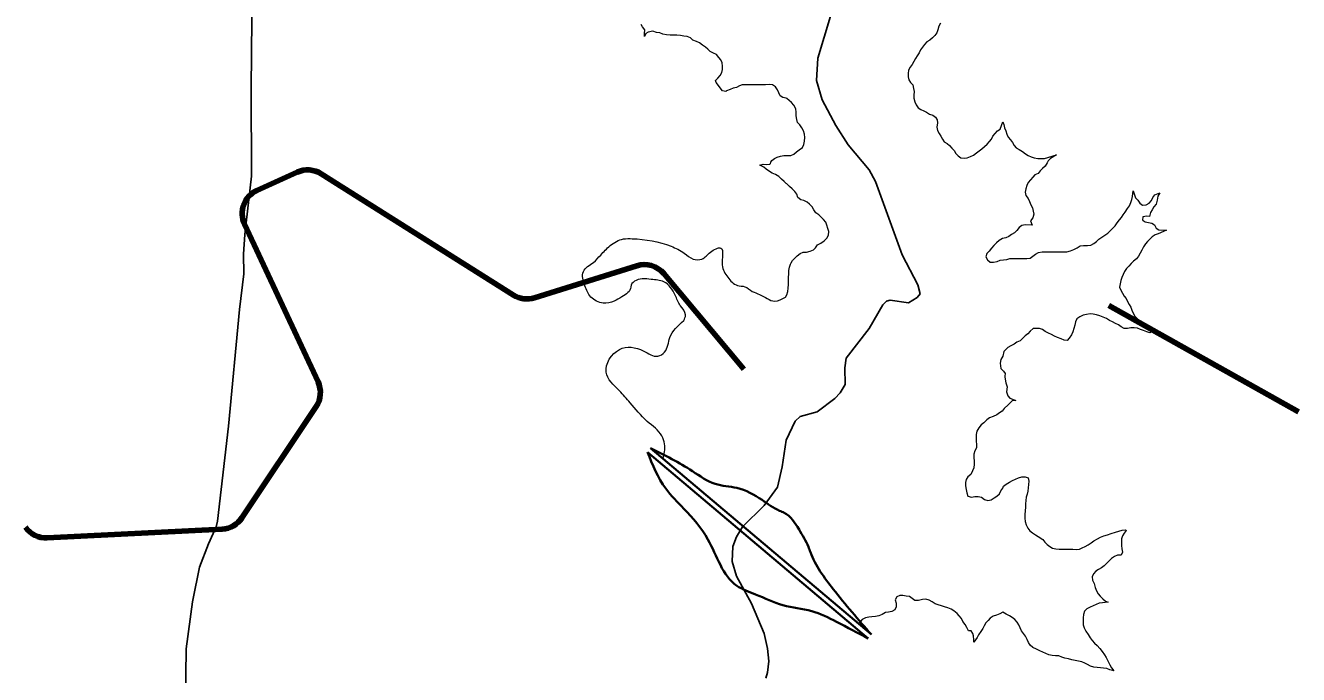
# Model space of a CAD drawing. Extents: x 553962 to 842807, y 8883888 to 9032388.
# Drawn here: x 720022 to 725065, y 8954501 to 8957072 of the extents above; entities that cross this region are included whole.
import ezdxf

# ---------------------------------------------------------------- set-up
doc = ezdxf.new("R2010")
doc.units = 0
doc.header["$LTSCALE"] = 200
for name, color, linetype, lineweight in [('12', 7, 'Continuous', 25), ('24', 7, 'Continuous', 25), ('7', 7, 'Continuous', 90), ('8', 7, 'Continuous', 13)]:
    doc.layers.add(name, color=color, linetype=linetype, lineweight=lineweight)

msp = doc.modelspace()

# ---------------------------------------------------------------- linework, layer by layer
at = {"layer": '12'}
for points in [[(720615.2, 8959855.5), (720600.9, 8959695.2), (720597, 8959505.1), (720630.5, 8959292.2), (720652.8, 8959055), (720632.1, 8958659.5), (720635, 8958462), (720656.1, 8958337.2), (720700.8, 8958191.8), (720743.2, 8958010.9), (720791.1, 8957885.8), (720852.6, 8957752.9), (720877.2, 8957688.2), (720888, 8957623.8), (720908.9, 8957434.4), (720919.8, 8957236.9), (720915.8, 8956822.8), (720917.5, 8956475.5), (720890.2, 8956243.7), (720885.8, 8956166.3), (720886.8, 8956088.9), (720868.9, 8955947.1), (720826.5, 8955484.8)], [(720826.5, 8955484.8), (720782.3, 8955108.3), (720776.9, 8955086.2), (720746.1, 8955018.2), (720711.5, 8954926.2), (720684.2, 8954796.2)], [(720684.2, 8954796.2), (720682.7, 8954789), (720658.4, 8954603.2), (720655.8, 8954395.5), (720668.3, 8954128.7), (720687.2, 8953986.8), (720697.4, 8953841), (720660.5, 8953536.3)]]:
    msp.add_lwpolyline(points, dxfattribs=at)
at = {"layer": '24'}
for points in [[(723211.1, 8957109.1), (723161.2, 8956943.2), (723155.2, 8956854.5), (723178.4, 8956777.7), (723231.8, 8956676.2), (723280.5, 8956599.2), (723364.6, 8956500.5), (723389.3, 8956454.5), (723495.1, 8956163.2), (723557.2, 8956045.2), (723565.7, 8956009), (723554.2, 8955994.3)], [(723554.2, 8955994.3), (723554.2, 8955994.3), (723519.5, 8955974.1), (723447.7, 8955984.5), (723432.7, 8955980), (723418, 8955965.8), (723364.6, 8955871.3), (723272.5, 8955754.9), (723268.2, 8955716.3), (723268.6, 8955650.3), (723248.6, 8955617.4), (723227.3, 8955595.2), (723158.6, 8955542.2), (723090.3, 8955522.8), (723070.2, 8955504.9), (723034.7, 8955430.1), (723019.9, 8955323.4), (723000.2, 8955243.4), (722947.9, 8955171.3), (722862.3, 8955086.3), (722838.4, 8955046.7), (722824.2, 8955008.1), (722820.7, 8954949.3), (722838.2, 8954891), (722897.7, 8954782.5), (722948.3, 8954663.9), (722961.8, 8954604.8), (722967, 8954553.5), (722961.1, 8954509.7), (722954.3, 8954487.2)]]:
    msp.add_lwpolyline(points, dxfattribs=at)
at = {"layer": '7'}
for p, q in [((720938.7, 8956418.6), (721098.4, 8956491.1)), ((721193, 8956484.6), (721954.7, 8956004.3)), ((721180.6, 8955660.5), (720889.3, 8956285.3)), ((722037.8, 8955993.4), (722443.5, 8956120.3)), ((722550, 8956089.1), (722867.3, 8955710.8)), ((724313.3, 8955963.4), (725064.9, 8955542.3)), ((720879.3, 8955121.8), (721173.2, 8955562.8)), ((720108.1, 8955042.6), (720801.1, 8955077.4))]:
    msp.add_line(p, q, dxfattribs=at)
for centre, start, end in [((721139.7, 8956400), 57.7628, 114.397), ((720980, 8956327.6), 114.397, 204.99), ((722473.3, 8956024.8), 39.9907, 107.362), ((722008, 8956088.9), 237.7628, 287.362), ((721089.9, 8955618.2), 326.3229, 24.99), ((720796.1, 8955177.3), 272.8782, 326.3229), ((720103.1, 8955142.4), 215.45, 272.8782)]:
    msp.add_arc(centre, 100, start, end, dxfattribs=at)
at = {"layer": '8', "lineweight": 35}
for p, q in [((722485.4, 8955382.5), (723359.7, 8954644.2)), ((722498.3, 8955397.8), (723372.6, 8954659.4))]:
    msp.add_line(p, q, dxfattribs=at)
at = {"layer": '8'}
for points in [[(722758.2, 8956846.6), (722755.8, 8956854.6), (722765, 8956863.1), (722773.2, 8956873.6), (722780.8, 8956885.9), (722782.7, 8956898.4), (722783, 8956911), (722781.8, 8956924), (722776.8, 8956936.2), (722768.4, 8956945.8), (722759, 8956956.9), (722747.2, 8956962.9), (722734.7, 8956969.8), (722724.8, 8956977.8), (722715.3, 8956986.2), (722703.7, 8956994.3), (722691.7, 8957003.4), (722679.6, 8957008.6), (722666, 8957014.6), (722656.4, 8957023.5), (722642.7, 8957028.9), (722630.1, 8957030.4), (722617, 8957032.6), (722602.1, 8957033.7), (722588.2, 8957033.9), (722575.3, 8957034.5), (722560.5, 8957034.9), (722546.8, 8957038.3), (722534.4, 8957043.1), (722521.3, 8957044.1), (722506.9, 8957049.7), (722488.7, 8957046.4), (722479.7, 8957040), (722474.5, 8957028.7), (722473.8, 8957040), (722474.8, 8957055.4), (722466.5, 8957066.4), (722460.9, 8957076.2)], [(723646.2, 8957081.1), (723639.5, 8957069), (723635.7, 8957054.9), (723631.5, 8957042.9), (723623.8, 8957032.1), (723614.5, 8957022.8), (723604.5, 8957014.4), (723592.6, 8957007.5), (723583.7, 8956997.5), (723575, 8956986.4), (723567.6, 8956975.3), (723561.4, 8956963.7), (723553.9, 8956952.5), (723547.3, 8956941.4), (723541.2, 8956929.8), (723534.2, 8956917.9), (723526, 8956907.4), (723520.4, 8956895.2), (723518, 8956882.2), (723518.2, 8956869.3), (723520.5, 8956856.4), (723527.3, 8956845.7), (723536.4, 8956836.5), (723540, 8956822.8), (723542.2, 8956810.4), (723540.6, 8956796.5), (723540.3, 8956783.7), (723544.6, 8956769.7), (723549.8, 8956757.9), (723557.7, 8956746.5), (723568.2, 8956739.7), (723579.9, 8956734.7), (723591.7, 8956728.3), (723603, 8956720.5), (723615.6, 8956716.3), (723626.5, 8956709.3), (723633.5, 8956698.9), (723634.5, 8956686.2), (723632.4, 8956669.4), (723635.3, 8956656.8), (723641, 8956644.6), (723647.8, 8956633.4), (723654.2, 8956622.2), (723661.6, 8956611.3), (723672.8, 8956605.2), (723682.1, 8956596.3), (723691.3, 8956586.3), (723700.1, 8956577), (723707.5, 8956564.5), (723717, 8956555.6), (723727, 8956547.6), (723739.9, 8956546.1), (723752.8, 8956547.9), (723765.3, 8956553.4), (723777.6, 8956558.6), (723789.5, 8956567.2), (723800.1, 8956575.7), (723810.3, 8956583.3), (723820.2, 8956592.2), (723830.8, 8956602.3), (723840.5, 8956612.3), (723848.6, 8956622.3), (723853.3, 8956634.2), (723862.9, 8956644.8), (723872, 8956654.4), (723883.4, 8956661.2), (723888.6, 8956675.4), (723893.2, 8956691), (723897.5, 8956680.4), (723900.1, 8956667.2), (723906, 8956654.8), (723909.6, 8956642.1), (723914.7, 8956629.9), (723923.6, 8956619.3), (723931.4, 8956608.7), (723938.8, 8956597.2), (723946.8, 8956587.6), (723958.6, 8956581.6), (723971.6, 8956573.5), (723982.9, 8956564.1), (723993.6, 8956557), (724006, 8956552.3), (724018.2, 8956547.8), (724032.2, 8956545.8), (724046.3, 8956545.5)], [(723037.2, 8956782.7), (723035.2, 8956784.2), (723022.3, 8956786.3), (723011.1, 8956793.9), (723005.7, 8956805.4), (723001.2, 8956817.2), (722993.1, 8956829.1), (722981.6, 8956836.7), (722967.8, 8956837.8), (722953.9, 8956837.6), (722941.4, 8956836.8), (722928.6, 8956836.8), (722915.6, 8956836.8), (722901.4, 8956836.7), (722886.3, 8956836.7), (722873.5, 8956836.7), (722867.8, 8956836.5), (722861.4, 8956837), (722850.9, 8956833), (722838.3, 8956827), (722825.3, 8956823.3), (722813.8, 8956818.1), (722799.2, 8956813.4), (722796.5, 8956811), (722782.7, 8956813.2), (722758.2, 8956846.6)], [(723035.9, 8956557.1), (723040.5, 8956557.2), (723053.2, 8956557.8), (723065, 8956563.1), (723075.6, 8956572.3), (723087.1, 8956579.3), (723099.8, 8956588.4), (723105.7, 8956600.9), (723108.4, 8956614), (723108.5, 8956628.6), (723107.2, 8956641.7), (723103.7, 8956654.7), (723097.2, 8956666.7), (723088.7, 8956678.6), (723079.6, 8956687.6), (723077, 8956700.1), (723074.6, 8956714.4), (723074.2, 8956729.2), (723073, 8956742.6), (723065.3, 8956757.1), (723056, 8956766.6), (723046.6, 8956775.3), (723037.2, 8956782.7)], [(723035.2, 8956446.9), (723027, 8956453.9), (723016.7, 8956463.7), (723005.9, 8956474.3), (722993.2, 8956481.3), (722980.1, 8956487.3), (722969.1, 8956493.6), (722956.5, 8956502.4), (722947.2, 8956511.5), (722930.9, 8956519.3), (722943.9, 8956522.3), (722957.3, 8956522.1), (722970.3, 8956523.4), (722972.9, 8956525.8), (722974.2, 8956531), (722978.5, 8956537.2), (722988.6, 8956545), (723000, 8956551.1), (723012.5, 8956555.1), (723025.9, 8956556.8), (723035.9, 8956557.1)], [(724046.3, 8956545.5), (724059, 8956545.5), (724106.2, 8956559.9), (724082.9, 8956545), (724072.5, 8956536.5), (724068.6, 8956528.5), (724061.1, 8956515.2), (724051.1, 8956506.3), (724041.3, 8956496.4), (724033.7, 8956486.1), (724020.6, 8956480.5), (724011.7, 8956471.1), (724003.5, 8956460.4), (723993.8, 8956450.6), (723989.2, 8956437.7), (723984.7, 8956425.3), (723982.2, 8956412.4), (723984.5, 8956398.6), (723993.2, 8956387.4), (723998.8, 8956374.7), (724004.8, 8956361.6), (724010.7, 8956349.6), (724014, 8956336.7), (724016.7, 8956324.5), (724012.7, 8956310.9), (724003.7, 8956298.9), (724009.7, 8956281.8), (723982.2, 8956282.5), (723969.1, 8956280.5), (723958.4, 8956271.4), (723948.3, 8956259.8), (723939.3, 8956251.1), (723928.3, 8956243.7), (723916.8, 8956236.1), (723905.4, 8956230.5), (723892.1, 8956227.8), (723879, 8956219.9), (723868.5, 8956210.6), (723857.7, 8956200.3), (723849, 8956190.2), (723838.8, 8956178.3), (723830.5, 8956168.6), (723826.6, 8956155.8), (723833.1, 8956143.3), (723843.2, 8956135.1), (723857, 8956134.1), (723870.5, 8956137.6), (723883.1, 8956142.5), (723895.7, 8956143.5), (723908.7, 8956145.1), (723921, 8956149), (723934.2, 8956149.4), (723947.5, 8956149.5), (723962.2, 8956149.3), (723975.7, 8956149.4), (723988.4, 8956149.5), (724001.3, 8956151.1), (724011.9, 8956158.4), (724022.8, 8956166.4), (724034.8, 8956173.1), (724049, 8956175.1), (724062.8, 8956175.1), (724076.1, 8956175.1), (724089, 8956175), (724103.3, 8956175), (724118.2, 8956175), (724132.5, 8956175), (724146.9, 8956175.1), (724162.1, 8956179.2), (724174.5, 8956184.9), (724187.3, 8956191.2), (724199.3, 8956198.7), (724213.3, 8956201), (724228.8, 8956201.1), (724241.5, 8956202.1), (724253.8, 8956208.3), (724264.3, 8956216.7), (724274.3, 8956225.8), (724285.2, 8956233.7), (724297.4, 8956241.5), (724309, 8956249.6), (724319.1, 8956258.7), (724328.9, 8956269), (724338.7, 8956279.1), (724346.3, 8956290.2), (724355.1, 8956301.7), (724364.1, 8956311.1), (724370.4, 8956322.6), (724378.2, 8956332.8), (724386.7, 8956346.6), (724395.6, 8956358.2), (724400.3, 8956370.7), (724404.7, 8956382.3), (724407.8, 8956394.7), (724409.2, 8956417.7), (724415.1, 8956402), (724419.2, 8956389.9), (724428.7, 8956380.7), (724436.6, 8956368.5), (724446.6, 8956360.4), (724461.9, 8956361.8)], [(723052.1, 8956126.3), (723054.8, 8956131.7), (723060.5, 8956141.4), (723069.8, 8956150.4), (723079.2, 8956159.8), (723090.6, 8956168.5), (723101.9, 8956174), (723115.6, 8956174.8), (723129.8, 8956178.1), (723143, 8956183.2), (723151, 8956191.3), (723159.8, 8956203.4), (723173.1, 8956210.3), (723185.2, 8956219.2), (723195.6, 8956229.3), (723202.2, 8956241.2), (723203.9, 8956255.6), (723200, 8956267.8), (723196.5, 8956280.7), (723191.9, 8956293.3), (723183.6, 8956303.9), (723174.2, 8956313.5), (723165.1, 8956322.2), (723153, 8956330.5), (723144.8, 8956342), (723138.3, 8956353.2), (723128.2, 8956363.9), (723118.2, 8956371.7), (723104.9, 8956378.9), (723092.6, 8956381.2), (723082, 8956390.7), (723077.9, 8956404.5), (723070.1, 8956415.2), (723058.9, 8956425.4), (723048.3, 8956434.1), (723038.1, 8956444.5), (723035.2, 8956446.9)], [(724461.9, 8956361.8), (724472.8, 8956368.5), (724481.8, 8956378.5), (724488, 8956391.1), (724496, 8956401.1), (724515.1, 8956409), (724507.6, 8956396.4), (724504.4, 8956380.8), (724501, 8956363.8), (724492.2, 8956353.6), (724485.7, 8956341.7), (724478.2, 8956331.1), (724473.9, 8956315.6), (724461, 8956316.4), (724450.9, 8956314.5)], [(724449.3, 8956300.1), (724457.8, 8956294.4), (724470.6, 8956291.3), (724484.2, 8956289.4), (724494.6, 8956281.9), (724500.7, 8956269), (724511.5, 8956262.5), (724541.3, 8956262), (724509.2, 8956246.3), (724497.1, 8956242.3), (724485.6, 8956235.2), (724476.3, 8956226.3), (724467.1, 8956216.8), (724459, 8956207.1), (724450.6, 8956195.3), (724443.7, 8956181.5), (724437.5, 8956169.8), (724430.9, 8956158.9), (724422.7, 8956148), (724411.7, 8956138.9), (724401.3, 8956129.3), (724393.1, 8956118.8), (724392.7, 8956118.4)], [(724450.9, 8956314.5), (724448.3, 8956314), (724447.3, 8956301.5), (724449.3, 8956300.1)], [(723032.6, 8955995.8), (723038.1, 8956004.7), (723042, 8956018.9), (723043.1, 8956031.4), (723044, 8956045.8), (723043.8, 8956059.6), (723044.8, 8956073.8), (723045.1, 8956088), (723045.3, 8956101.4), (723048.2, 8956115.4), (723052.1, 8956126.3)], [(724392.7, 8956118.4), (724383.8, 8956109.1), (724375.6, 8956098.1), (724369.6, 8956085.7), (724365, 8956073.9), (724360.3, 8956061.7), (724358, 8956048.8), (724356.3, 8956035.4), (724361.4, 8956023.3), (724367, 8956011.5), (724373.9, 8956000.3), (724382.6, 8955990.2), (724387.6, 8955978.7), (724393.9, 8955967.2), (724400.1, 8955956.3), (724405, 8955944.1), (724409.8, 8955932.1), (724417, 8955921), (724426.8, 8955909.8), (724436, 8955900.9), (724445.2, 8955891.3), (724455.1, 8955882.7), (724466.6, 8955875.7), (724476.3, 8955865), (724482.4, 8955858.1), (724475.9, 8955855), (724468.3, 8955857.1)], [(724439.4, 8955867.5), (724439, 8955867.6), (724426.4, 8955873.2), (724414, 8955875.1), (724401.2, 8955874.6), (724387.2, 8955871.6), (724373.8, 8955872.4), (724362.3, 8955878.1), (724352.3, 8955886.1), (724339.8, 8955892.2), (724327.3, 8955898.2), (724316, 8955903.5), (724304.5, 8955911.3), (724290.7, 8955917.1), (724277.1, 8955922), (724264.5, 8955925.6), (724251.5, 8955928.3), (724239, 8955929.7), (724225.2, 8955927.5), (724212.1, 8955924.4), (724198.5, 8955918.7), (724187.2, 8955910.7), (724181.6, 8955898.6), (724178.2, 8955885.5), (724174.9, 8955872.4), (724171.2, 8955858.2), (724165, 8955846.4), (724156.8, 8955834.1), (724148.8, 8955823.8), (724136.3, 8955825.5), (724124.5, 8955831.4), (724110.4, 8955836.1), (724098.1, 8955841.2), (724086, 8955848.1), (724073.8, 8955853.9), (724061.7, 8955860), (724050.3, 8955867.3), (724038.6, 8955872.1), (724026, 8955872.1), (724013.1, 8955871.2), (724001.2, 8955861.7), (723992.2, 8955851.1), (723982.6, 8955842.2), (723973.2, 8955833.2), (723962.5, 8955823.1), (723949.3, 8955817.1), (723938.2, 8955810.1), (723925.4, 8955803.5), (723913.1, 8955796.7), (723898, 8955781), (723892.9, 8955761.8), (723885.4, 8955749.2), (723882.9, 8955734.1), (723885.4, 8955714), (723896.3, 8955702.2), (723903, 8955693), (723901.1, 8955682.5), (723901, 8955678.9), (723904.7, 8955656.1), (723910.2, 8955640.1), (723908, 8955621.3), (723913.9, 8955605.4), (723920.6, 8955595.4), (723944.8, 8955587), (723930.2, 8955585), (723914.7, 8955569.4), (723898.1, 8955555.2), (723891.1, 8955544), (723880.3, 8955537.7), (723869.4, 8955529.2), (723855.7, 8955523.1), (723841.3, 8955517.8), (723829.6, 8955509.7), (723818.6, 8955498.7), (723807.8, 8955490.1), (723798.8, 8955477.8), (723790.3, 8955464.6), (723788.4, 8955451.8), (723787.9, 8955438.2), (723788.2, 8955425.6), (723788.7, 8955412.2), (723788.8, 8955398.8), (723782.6, 8955387.6), (723779.2, 8955373.4), (723778.8, 8955360.9), (723779.9, 8955346.7), (723780.3, 8955334.2), (723778.9, 8955320.2), (723773.7, 8955307.7), (723766.4, 8955293.9), (723755, 8955284.5), (723747.9, 8955274), (723746.1, 8955261.3), (723746, 8955248.1), (723747.8, 8955234), (723751.3, 8955220.2), (723754.7, 8955207.7), (723769.5, 8955203.8), (723782.7, 8955206.2), (723795.9, 8955205.7), (723809.5, 8955203.2)], [(724468.3, 8955857.1), (724463.8, 8955858.4), (724451, 8955863.9), (724439.4, 8955867.5)], [(723485, 8954814.4), (723473.7, 8954808.8), (723467, 8954797), (723470.8, 8954783.7), (723471.3, 8954769.3), (723465.2, 8954757.1), (723453.9, 8954750.2), (723441.1, 8954748.2), (723428.4, 8954746.6), (723414.9, 8954739), (723402.1, 8954734), (723389, 8954731.2), (723374.9, 8954730.2), (723362.1, 8954728.2), (723349.6, 8954725.5), (723336.5, 8954719.6), (723327.7, 8954709.3), (723321.3, 8954702.8), (722546.8, 8955356.8)], [(723809.5, 8955203.2), (723820.4, 8955194.9), (723833.9, 8955191), (723847.9, 8955193.2), (723858.7, 8955201), (723869.6, 8955208.1), (723880.4, 8955217.4), (723885.2, 8955229), (723893.9, 8955239.7), (723896.3, 8955247), (723906.5, 8955254.6), (723919.7, 8955263.4), (723931.8, 8955270), (723943.7, 8955275), (723956, 8955280.2), (723968.1, 8955283.7), (723982.1, 8955284.8), (723994.4, 8955280.1), (723995.9, 8955267.7), (723995, 8955253.8), (723994.3, 8955240.9), (723993.1, 8955228.1), (723989.4, 8955215.9), (723985.6, 8955203.4), (723984.3, 8955190.8), (723983.5, 8955177.2), (723982.7, 8955162.9), (723982.1, 8955150.2), (723981.2, 8955134), (723980.9, 8955120.4), (723981.9, 8955107.4), (723986, 8955093.9), (723992.8, 8955081.3), (724000.7, 8955069.8), (724010.7, 8955061.8), (724022.4, 8955055), (724032.9, 8955047.5), (724052.2, 8955036.2), (724059.5, 8955025.5), (724069.5, 8955016.7), (724079.3, 8955008), (724090.8, 8955001.8), (724103.7, 8954999), (724116.9, 8954998.3), (724130.8, 8954997.9), (724143.3, 8954997.6), (724156.7, 8954997.9), (724171, 8954997.5), (724183.8, 8954996.5), (724196.6, 8954997.8), (724208.2, 8955002.7), (724219.2, 8955008.9), (724231.7, 8955015), (724242.9, 8955022.5), (724254.6, 8955030.2), (724268.2, 8955038.9), (724281, 8955044.9), (724294.1, 8955050.2), (724308.4, 8955054.9), (724322.8, 8955059.1), (724340.2, 8955064.7), (724352.7, 8955068.9), (724365.6, 8955072.8), (724378.9, 8955074.7), (724380.5, 8955074.2), (724381.4, 8955072.2), (724374.7, 8955061.3), (724367.4, 8955050.9), (724363.7, 8955038.8), (724363.5, 8955025.4), (724364, 8955011.9), (724365.5, 8954998.7), (724367.5, 8954985.5), (724361.6, 8954974.3), (724348.1, 8954973.3), (724335.3, 8954968.1), (724323.9, 8954960.1), (724314, 8954949.8), (724304.8, 8954940.3), (724295.5, 8954931.1), (724284.3, 8954923.3), (724272.7, 8954916.9), (724261.9, 8954909.9), (724252.4, 8954900.3), (724246.9, 8954887.6), (724248.7, 8954874.3), (724254.9, 8954861.7), (724259.7, 8954845.5), (724265, 8954832.2), (724271.3, 8954821.3), (724279.5, 8954811.6), (724289.6, 8954801.5), (724300.2, 8954791.5), (724310.4, 8954788), (724288.2, 8954785.3), (724275, 8954783.8), (724263.5, 8954778.5), (724251.9, 8954773.4), (724239.7, 8954767.6), (724225.6, 8954761.8), (724216.5, 8954752.7)], [(724216.5, 8954752.7), (724212.9, 8954739.5), (724212.3, 8954726), (724211.7, 8954712.2), (724212.1, 8954697.9), (724216, 8954685.7), (724222, 8954672.8), (724230.9, 8954659), (724239.9, 8954646.7), (724247.9, 8954636.4), (724256.4, 8954625.7), (724266.8, 8954615.8), (724277.6, 8954604.1), (724286.9, 8954592.1), (724295.7, 8954579.5), (724302.2, 8954568.6), (724310.2, 8954552.9), (724317.8, 8954540), (724323.9, 8954527.6), (724333.8, 8954515.5), (724316.8, 8954520.2), (724306, 8954525), (724292.7, 8954526.5), (724279.9, 8954527.6), (724267.2, 8954528.6), (724253.6, 8954529.7), (724240.7, 8954534), (724229.1, 8954540.6), (724218, 8954546.7), (724206.1, 8954551.2), (724192.9, 8954554.4), (724179.7, 8954557.2), (724166.5, 8954559.5), (724153.8, 8954562.9), (724139.6, 8954565.3), (724126.7, 8954569.6), (724114.9, 8954574.6), (724102.2, 8954575.4), (724089.1, 8954576.6), (724076.1, 8954579.4), (724064.1, 8954584.7), (724051.8, 8954590.3), (724039.6, 8954595.3), (724027.2, 8954601.7), (724012.5, 8954608.2), (724001.8, 8954617.3), (723995.2, 8954627.9), (723989.8, 8954640.1), (723983.5, 8954653), (723976, 8954663.2), (723967.4, 8954674.1), (723961.7, 8954686.3), (723956.4, 8954697.8), (723950, 8954709.1), (723941.1, 8954719.5), (723930.6, 8954727.4), (723919.6, 8954733.9), (723907.2, 8954740.8), (723894.1, 8954747.8), (723881.2, 8954741.3), (723868.3, 8954736.7), (723854.8, 8954731.7), (723843.3, 8954724.7), (723835.1, 8954715.1), (723826.2, 8954705.8), (723819.7, 8954694.5), (723814, 8954683.2), (723806.2, 8954671.9), (723797.7, 8954658.8), (723791.4, 8954647.8), (723778.6, 8954628.7), (723778, 8954638.4), (723777.4, 8954654.8), (723774.4, 8954663.2), (723768.4, 8954674.2), (723763.5, 8954673.7), (723757.7, 8954673.7), (723751.3, 8954687.4), (723743.8, 8954699.8), (723735.5, 8954710.6), (723729.1, 8954723.6), (723721, 8954733.2), (723712, 8954743.2), (723700, 8954753), (723688.2, 8954759.6), (723676, 8954765.5), (723662.5, 8954769.4), (723650.5, 8954773.1), (723637.8, 8954776.5), (723625.4, 8954781), (723613.1, 8954789), (723601.8, 8954795.3), (723588.6, 8954799), (723575.1, 8954797.9), (723559.7, 8954794.6), (723545.3, 8954794.9), (723534.5, 8954801.8), (723524, 8954809.6), (723510.7, 8954811.7), (723497.6, 8954814.3), (723485, 8954814.4)]]:
    msp.add_lwpolyline(points, dxfattribs=at)
for points in [[(722629.5, 8955903.3), (722636.3, 8955925.4), (722615.8, 8955962.7), (722595.4, 8956003.7), (722550.8, 8956056.7), (722500.2, 8956066.3), (722464.1, 8956068.7), (722419.5, 8956037.4), (722419.5, 8956036.2), (722384.6, 8955997.7), (722353.3, 8955979.6), (722310, 8955972.4), (722261.8, 8955996.4), (722237.7, 8956041), (722231.7, 8956097.6), (722271.4, 8956133.7), (722300.3, 8956162.6), (722337.7, 8956200), (722390.6, 8956226.5), (722425.6, 8956227.7), (722579.7, 8956197.6), (722631.5, 8956169.9), (722666.4, 8956147), (722701.3, 8956147), (722735.1, 8956174.7), (722776, 8956190.3), (722782, 8956124.1), (722803.7, 8956074.7), (722842.3, 8956042.2), (722871.2, 8956037.4), (722901, 8956018.9), (722929.9, 8956006.8), (722990.1, 8955980.3), (723032.6, 8955995.8)], [(722546.8, 8955356.8), (722553.6, 8955382.8), (722543, 8955446.1), (722485.1, 8955504), (722416.6, 8955577.8), (722374.5, 8955625.2), (722321.8, 8955699), (722374.5, 8955788.6), (722469.3, 8955783.3), (722527.2, 8955762.2), (722553.6, 8955778.1), (722574.6, 8955836), (722629.5, 8955903.3)]]:
    msp.add_spline(points, degree=3, dxfattribs=at)
at = {"layer": '8', "lineweight": 35}
for points in [[(722485.4, 8955382.5), (722558.1, 8955237.6), (722629.7, 8955158), (722725.2, 8955036), (722839.3, 8954852.9), (722913.6, 8954818.4), (723022.3, 8954776), (723136.4, 8954752.1), (723234.6, 8954709.7), (723359.7, 8954644.2)], [(722498.3, 8955397.8), (722664.2, 8955306.6), (722754.4, 8955256.2), (722839.3, 8955240.2), (722940.1, 8955192.5), (723009.1, 8955150), (723027.7, 8955142.1), (723086, 8955075.8), (723123.2, 8955006.8), (723131.1, 8954985.6), (723221.3, 8954839.7), (723372.6, 8954659.4)]]:
    msp.add_spline(points, degree=3, dxfattribs=at)

doc.saveas('drawing.dxf')
